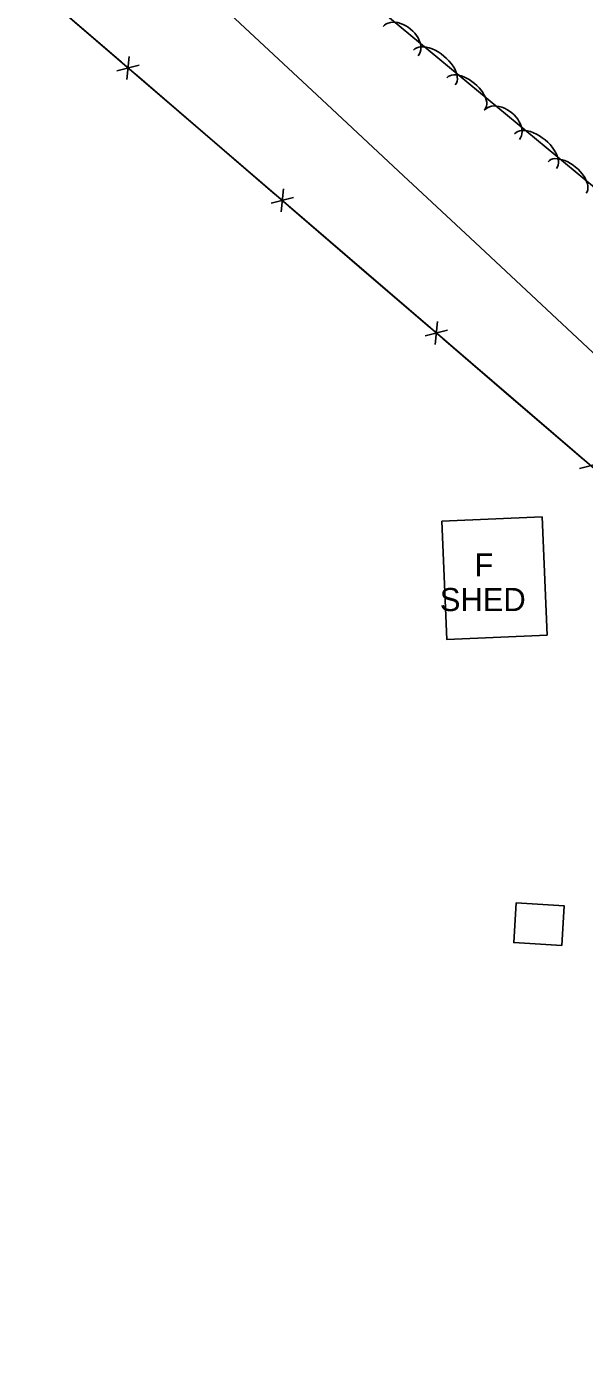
# Model space of a CAD drawing. Extents: x 1441650 to 1491889, y 345904 to 358319.
# Drawn here: x 1443258.5 to 1443379.2, y 356136.5 to 356423.3 of the extents above; entities that cross this region are included whole.
import ezdxf

# ---------------------------------------------------------------- set-up
doc = ezdxf.new("R2010")
doc.units = 0
for name, color, linetype in [('S_BUILDING', 7, 'Continuous'), ('S_BUILDING_ANNOT', 7, 'Continuous'), ('S_FENCE', 7, 'Continuous'), ('S_TREE', 7, 'Continuous')]:
    doc.layers.add(name, color=color, linetype=linetype)

msp = doc.modelspace()

# ---------------------------------------------------------------- linework, layer by layer
at = {"layer": 'S_BUILDING'}
for points in [[(1443371.15, 356291.52), (1443370.05, 356317.15), (1443348.37, 356316.22), (1443349.47, 356290.59)], [(1443374.31, 356224.37), (1443363.93, 356225.01), (1443364.46, 356233.59), (1443374.84, 356232.95)]]:
    msp.add_lwpolyline(points, close=True, dxfattribs=at)
at = {"layer": 'S_FENCE'}
for p, q in [((1443280.72, 356416.82), (1443280.23, 356411.84)), ((1443278.05, 356413.71), (1443282.9, 356414.95)), ((1443314.08, 356388.12), (1443313.58, 356383.15)), ((1443311.41, 356385.02), (1443316.25, 356386.25)), ((1443347.44, 356359.43), (1443346.94, 356354.45)), ((1443344.77, 356356.32), (1443349.61, 356357.56)), ((1443378.12, 356327.63), (1443382.97, 356328.86))]:
    msp.add_line(p, q, dxfattribs=at)
for points in [[(1443197.08, 356486.07), (1443417.71, 356296.28), (1443456.97, 356267.05), (1443487.73, 356246.42), (1443500.61, 356228.74)], [(1443263.8, 356428.68), (1443278.96, 356415.63)], [(1443281.99, 356413.02), (1443297.15, 356399.98)], [(1443297.15, 356399.98), (1443312.32, 356386.94)], [(1443315.35, 356384.33), (1443330.51, 356371.29)], [(1443330.51, 356371.29), (1443345.67, 356358.24)], [(1443348.71, 356355.63), (1443363.87, 356342.59)], [(1443363.87, 356342.59), (1443379.03, 356329.55)]]:
    msp.add_lwpolyline(points, dxfattribs=at)
at = {"layer": 'S_TREE'}
for points in [[(1443061.38, 356625.56), (1443149.42, 356566.89), (1443238.1, 356496.67), (1443329.08, 356431.82), (1443408.54, 356365.94), (1443493.9, 356292.78), (1443496.12, 356264.93), (1443483.03, 356238.12), (1443471.09, 356227.39)], [(1443289.17, 356438.53), (1443305.77, 356423.02), (1443322.37, 356407.52), (1443338.97, 356392.01), (1443355.56, 356376.51), (1443372.16, 356361), (1443388.76, 356345.5), (1443405.36, 356329.99), (1443421.96, 356314.49), (1443438.56, 356298.98), (1443455.16, 356283.48), (1443471.76, 356267.97), (1443488.36, 356252.47), (1443488.71, 356235.98), (1443489.06, 356219.49), (1443489.41, 356203.01), (1443489.76, 356186.52), (1443490.11, 356170.03), (1443490.46, 356153.54), (1443490.81, 356137.05), (1443491.17, 356120.57), (1443469.17, 356119.32), (1443447.18, 356118.06)], [(1443289.17, 356438.53), (1443305.77, 356423.02), (1443322.37, 356407.52), (1443338.97, 356392.01), (1443355.56, 356376.51), (1443372.16, 356361), (1443388.76, 356345.5), (1443405.36, 356329.99), (1443421.96, 356314.49), (1443438.56, 356298.98), (1443455.16, 356283.48), (1443471.76, 356267.97), (1443488.36, 356252.47), (1443488.71, 356235.98), (1443489.06, 356219.49), (1443489.41, 356203.01), (1443489.76, 356186.52), (1443490.11, 356170.03), (1443490.46, 356153.54), (1443490.81, 356137.05), (1443491.17, 356120.57), (1443469.17, 356119.32), (1443447.18, 356118.06)]]:
    msp.add_lwpolyline(points, dxfattribs=at)
for centre, major_axis, ratio, start_param, end_param in [((1443339.45, 356420.13), (-3.81, 3.16), 0.685258, 3.141698, 6.283291), ((1443346.75, 356414.42), (-4.52, 3.75), 0.550037, 3.141657, 6.28325), ((1443353.57, 356408.76), (-4.12, 3.41), 0.540658, 3.141655, 6.283248), ((1443361.34, 356401.99), (-3.81, 3.16), 0.685258, 3.141698, 6.283291), ((1443368.63, 356396.28), (-4.52, 3.75), 0.550037, 3.141657, 6.28325), ((1443375.46, 356390.62), (-4.12, 3.41), 0.540658, 3.141655, 6.283248)]:
    msp.add_ellipse(centre, major_axis=major_axis, ratio=ratio, start_param=start_param, end_param=end_param, dxfattribs=at)

# ---------------------------------------------------------------- texts
at = {"layer": 'S_BUILDING_ANNOT'}
for s, p in [('F', (1443355.43, 356304.26)), ('SHED', (1443347.93, 356296.76))]:
    msp.add_text(s, height=5, dxfattribs=at).set_placement(p)

doc.saveas('drawing.dxf')
